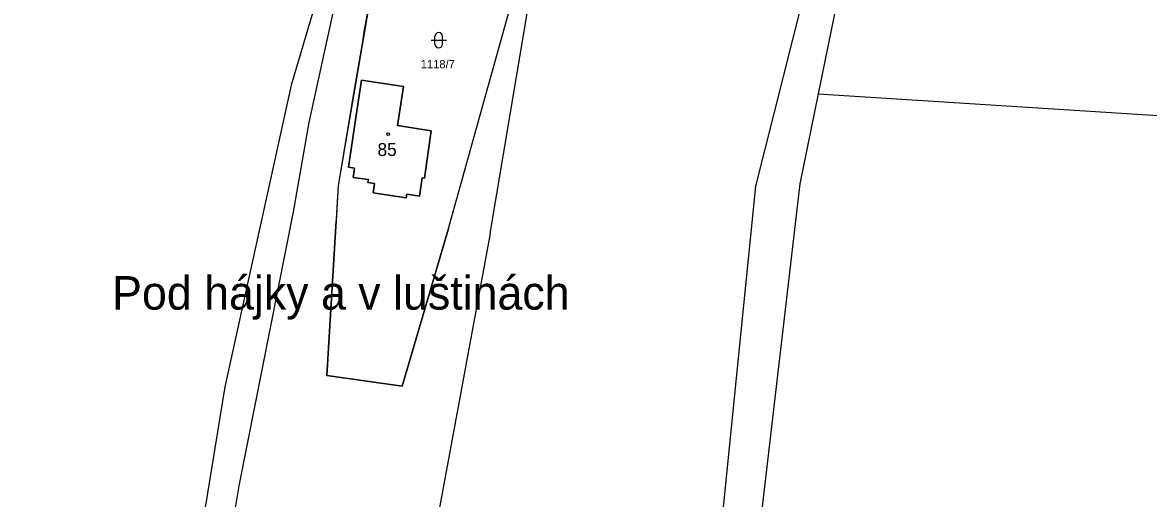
# Model space of a CAD drawing. Extents: x -760642 to -757221, y -1092371 to -1088855.
# Drawn here: x -759278.1 to -759130, y -1089962.1 to -1089899.5 of the extents above; entities that cross this region are included whole.
import ezdxf

# ---------------------------------------------------------------- set-up
doc = ezdxf.new("R2010")
doc.units = 0
for name, color, linetype in [('Vrstva 1', 7, 'Continuous'), ('Vrstva 15', 7, 'Continuous'), ('Vrstva 18', 7, 'Continuous'), ('Vrstva 19', 7, 'Continuous'), ('Vrstva 25', 7, 'Continuous'), ('Vrstva 26', 7, 'Continuous'), ('Vrstva 27', 7, 'Continuous')]:
    doc.layers.add(name, color=color, linetype=linetype)

msp = doc.modelspace()

# ---------------------------------------------------------------- linework, layer by layer
at = {"layer": 'Vrstva 1'}
for p, q in [((-759165.99, -1089872.4), (-759173.44, -1089908.9)), ((-759234.41, -1089885.19), (-759240.43, -1089912.67)), ((-759237.54, -1089890.17), (-759242.76, -1089907.78)), ((-759216.56, -1089927.27), (-759210.46, -1089890.87)), ((-759232.25, -1089895.53), (-759233.18, -1089900.74)), ((-759175.58, -1089896.9), (-759181.66, -1089921.05)), ((-759222.04, -1089926.62), (-759214.17, -1089898.33)), ((-759233.34, -1089901.75), (-759234.51, -1089908.62)), ((-759233.18, -1089900.74), (-759233.34, -1089901.75)), ((-759242.76, -1089907.78), (-759251.5, -1089947.47)), ((-759234.28, -1089912.32), (-759233.51, -1089907.1)), ((-759233.51, -1089907.1), (-759227.98, -1089907.93)), ((-759234.51, -1089908.62), (-759236.58, -1089920.99)), ((-759227.98, -1089907.93), (-759228.75, -1089913.07)), ((-759173.44, -1089908.9), (-759175.86, -1089920.73)), ((-759173.44, -1089908.9), (-759114.65, -1089912.64)), ((-759240.43, -1089912.67), (-759242.48, -1089924.45)), ((-759235.2, -1089918.55), (-759234.28, -1089912.32)), ((-759228.75, -1089913.07), (-759224.33, -1089913.77)), ((-759224.33, -1089913.77), (-759225.22, -1089920.02)), ((-759234.42, -1089918.67), (-759235.2, -1089918.55)), ((-759234.6, -1089919.9), (-759234.42, -1089918.67)), ((-759236.58, -1089920.99), (-759236.86, -1089925.63)), ((-759232.6, -1089920.19), (-759234.6, -1089919.9)), ((-759232.66, -1089920.59), (-759232.6, -1089920.19)), ((-759231.8, -1089920.71), (-759232.66, -1089920.59)), ((-759231.98, -1089921.94), (-759231.8, -1089920.71)), ((-759225.53, -1089919.97), (-759225.88, -1089922.37)), ((-759225.22, -1089920.02), (-759225.53, -1089919.97)), ((-759181.66, -1089921.05), (-759186.88, -1089972.82)), ((-759175.86, -1089920.73), (-759181.3, -1089967.61)), ((-759227.61, -1089922.59), (-759231.98, -1089921.94)), ((-759227.55, -1089922.12), (-759227.61, -1089922.59)), ((-759225.88, -1089922.37), (-759227.55, -1089922.12)), ((-759242.48, -1089924.45), (-759249.64, -1089960.48)), ((-759238.06, -1089945.94), (-759236.86, -1089925.63)), ((-759222.04, -1089926.62), (-759228.14, -1089947.36)), ((-759216.56, -1089927.27), (-759224.96, -1089972.5)), ((-759228.14, -1089947.36), (-759238.06, -1089945.94)), ((-759251.5, -1089947.47), (-759256.67, -1089979.32)), ((-759249.64, -1089960.48), (-759256.68, -1090001.63))]:
    msp.add_line(p, q, dxfattribs=at)
at = {"layer": 'Vrstva 25'}
for p, q in [((-759224.34, -1089901.86), (-759222.34, -1089901.86)), ((-759223.84, -1089902.36), (-759223.84, -1089901.36)), ((-759222.84, -1089902.36), (-759222.84, -1089901.36))]:
    msp.add_line(p, q, dxfattribs=at)
msp.add_circle((-759230.01, -1089914.23), 0.175, dxfattribs=at)
for centre, start, end in [((-759223.34, -1089901.36), 0, 180), ((-759223.34, -1089902.36), 180, 0)]:
    msp.add_arc(centre, 0.5, start, end, dxfattribs=at)
at = {"layer": 'Vrstva 26'}
for points in [[(-759233.34, -1089901.75), (-759234.51, -1089908.62), (-759236.58, -1089920.99), (-759236.86, -1089925.63), (-759238.06, -1089945.94), (-759228.14, -1089947.36), (-759222.04, -1089926.62), (-759214.17, -1089898.33), (-759232.25, -1089895.53), (-759233.18, -1089900.74), (-759233.34, -1089901.75)], [(-759231.98, -1089921.94), (-759227.61, -1089922.59), (-759227.55, -1089922.12), (-759225.88, -1089922.37), (-759225.53, -1089919.97), (-759225.22, -1089920.02), (-759224.33, -1089913.77), (-759228.75, -1089913.07), (-759227.98, -1089907.93), (-759233.51, -1089907.1), (-759234.28, -1089912.32), (-759235.2, -1089918.55), (-759234.42, -1089918.67), (-759234.6, -1089919.9), (-759232.6, -1089920.19), (-759232.66, -1089920.59), (-759231.8, -1089920.71), (-759231.98, -1089921.94)]]:
    msp.add_lwpolyline(points, dxfattribs=at)
at = {"layer": 'Vrstva 27'}
msp.add_lwpolyline([(-759286.99, -1089870.84), (-759236.1, -1089885.41), (-759233.14, -1089867.25), (-759234.41, -1089885.19), (-759230.7, -1089885.5), (-759232.25, -1089895.53), (-759236.58, -1089920.99), (-759238.06, -1089945.94), (-759228.14, -1089947.36), (-759222.04, -1089926.62), (-759214.17, -1089898.33), (-759211.23, -1089887.35), (-759211.05, -1089885.12), (-759209.61, -1089885.8), (-759210.46, -1089890.87), (-759175.58, -1089896.9), (-759167.54, -1089864.99), (-759164.51, -1089865.15), (-759165.99, -1089872.4), (-759090.65, -1089878.08)], dxfattribs=at)

# ---------------------------------------------------------------- texts
at = {"layer": 'Vrstva 15'}
msp.add_text('Pod hájky a v luštinách', height=4.4, dxfattribs=at).set_placement((-759266.31, -1089937.29))
at = {"layer": 'Vrstva 18'}
msp.add_text('1118/7', height=1.1, dxfattribs=at).set_placement((-759225.718, -1089905.56))
at = {"layer": 'Vrstva 19'}
msp.add_text('85', height=1.7, dxfattribs=at).set_placement((-759231.401, -1089917.09))

doc.saveas('drawing.dxf')
